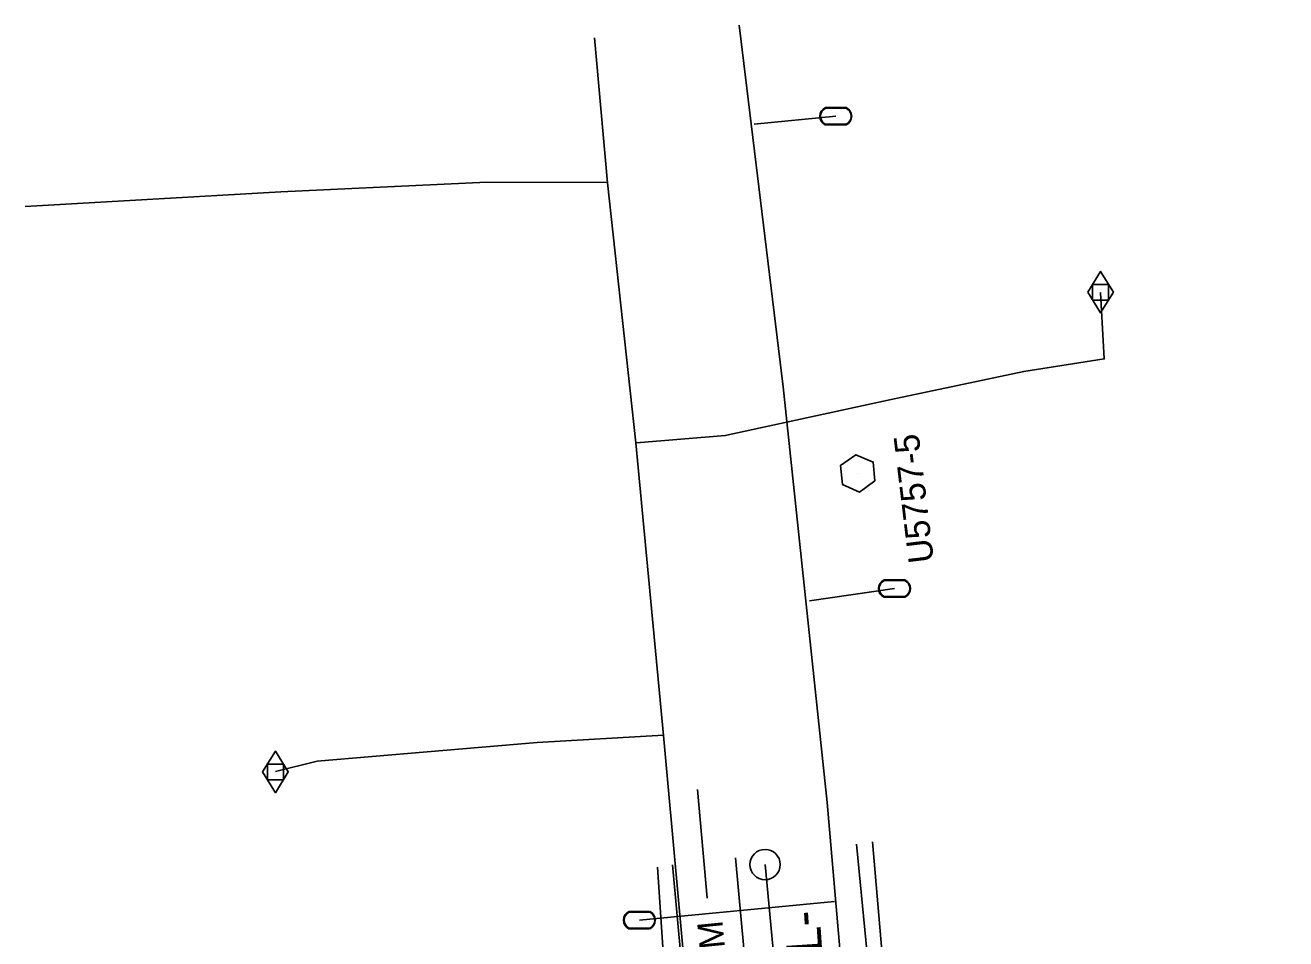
# Model space of a CAD drawing. Extents: x 1627482 to 1629573, y 760826 to 766301.
# Drawn here: x 1628084.3 to 1628333.5, y 766120.8 to 766301.4 of the extents above; entities that cross this region are included whole.
import ezdxf

# ---------------------------------------------------------------- set-up
doc = ezdxf.new("R2010")
doc.units = 0
for name, color, linetype in [('CTL Primary Horizontal and Vertical CELL', 7, 'Continuous'), ('CTL Primary Horizontal and Vertical Text', 7, 'Continuous'), ('Exist Horizontal Alignment', 7, 'Continuous'), ('Exist Horizontal Alignment Direction Label', 7, 'Continuous'), ('Exist Horizontal Alignment Point', 7, 'Continuous'), ('Exist Roads EOP', 7, 'Continuous'), ('Exist Roads EOP Leader', 7, 'Continuous'), ('Exist Roads EOP Text', 7, 'Continuous'), ('Exist Roads EOT', 7, 'Continuous'), ('Exist Utilities Gas Meter CELL', 7, 'Continuous'), ('Exist Utilities Gas UG Line SUE LOS B', 7, 'Continuous'), ('Exist Utilities Water Meter CELL', 7, 'Continuous'), ('Exist Utilities Water UG Line SUE LOS B', 7, 'Continuous')]:
    doc.layers.add(name, color=color, linetype=linetype)

msp = doc.modelspace()

# ---------------------------------------------------------------- linework, layer by layer
at = {"layer": 'CTL Primary Horizontal and Vertical CELL'}
msp.add_line((1628248.87, 766212.85), (1628248.87, 766212.85), dxfattribs=at)
msp.add_lwpolyline([(1628245.47, 766214.4), (1628248.53, 766216.52), (1628251.94, 766215.06), (1628252.25, 766211.35), (1628249.2, 766209.15), (1628245.84, 766210.65)], close=True, dxfattribs=at)
at = {"layer": 'Exist Horizontal Alignment'}
msp.add_line((1628289.19, 765514.2), (1628230.56, 766135.5), dxfattribs=at)
at = {"layer": 'Exist Horizontal Alignment Point'}
msp.add_circle((1628230.56, 766135.5), 3, dxfattribs=at)
at = {"layer": 'Exist Roads EOP'}
for points in [[(1628270.97, 765932.77), (1628270.03, 765942.14), (1628265.18, 765991.5), (1628260.96, 766041.96), (1628259.82, 766058.26), (1628260.66, 766059.23), (1628259.08, 766071.96), (1628258.02, 766074.53), (1628257.39, 766076.32), (1628255.97, 766091.7), (1628251.77, 766139.97)], [(1628242.32, 765779.13), (1628242.12, 765781.24), (1628241.89, 765787.42), (1628237.49, 765836.53), (1628232.48, 765886.35), (1628227.53, 765937.32), (1628224.12, 765970.59), (1628223.79, 765972.73), (1628224.61, 765972.83), (1628224.1, 765976.4), (1628223.16, 765976.62), (1628222.8, 765986.92), (1628217.16, 766037.46), (1628212.47, 766087.54), (1628209.31, 766134.96)]]:
    msp.add_lwpolyline(points, dxfattribs=at)
at = {"layer": 'Exist Roads EOP Leader'}
msp.add_lwpolyline([(1628217.22, 766150.36), (1628219.12, 766128.88)], dxfattribs=at)
at = {"layer": 'Exist Roads EOT'}
for points in [[(1628333.52, 765248.4), (1628329.4, 765298.18), (1628324.72, 765348.12), (1628319.83, 765396.83), (1628315.15, 765446.04), (1628310.38, 765495.44), (1628305.6, 765544.74), (1628300.53, 765594.55), (1628297.28, 765629.36), (1628296.07, 765643.72), (1628291.37, 765692.86), (1628286.71, 765742.17), (1628281.97, 765791.57), (1628277.28, 765840.65), (1628272.47, 765890.08), (1628267.44, 765941.93), (1628262.71, 765991.13), (1628257.98, 766041.68), (1628253.31, 766091.45), (1628248.62, 766139.51)], [(1628321.8, 765097.93), (1628317.82, 765147.67), (1628313.79, 765197.09), (1628309.5, 765246.44), (1628305.25, 765296.01), (1628300.47, 765345.4), (1628295.75, 765394.23), (1628290.92, 765443.38), (1628286.2, 765493), (1628281.48, 765542.67), (1628276.9, 765591.66), (1628272.08, 765640.85), (1628267.39, 765690.37), (1628262.64, 765739.28), (1628257.97, 765789.11), (1628253.23, 765838.22), (1628248.39, 765887.64), (1628243.39, 765938.8), (1628238.58, 765988.56), (1628233.82, 766039.14), (1628229.1, 766088.8), (1628224.69, 766136.81)], [(1628286.35, 765344.2), (1628283.17, 765392.69), (1628278.3, 765442.11), (1628273.69, 765491.65), (1628268.97, 765541.4), (1628264.3, 765590.56), (1628259.58, 765639.94), (1628254.99, 765688.87), (1628250.48, 765738.31), (1628245.59, 765787.87), (1628240.87, 765837.02), (1628236.05, 765886.72), (1628231.11, 765937.49), (1628226.16, 765987.3), (1628221.34, 766037.83), (1628216.63, 766087.96), (1628212.26, 766135.44)]]:
    msp.add_lwpolyline(points, dxfattribs=at)
at = {"layer": 'Exist Utilities Gas Meter CELL'}
for p, q in [((1628296.89, 766248.66), (1628296.89, 766248.66)), ((1628133.75, 766153.81), (1628133.75, 766153.81))]:
    msp.add_line(p, q, dxfattribs=at)
for points in [[(1628294.35, 766248.66), (1628296.89, 766252.77), (1628299.42, 766248.66), (1628296.89, 766244.55), (1628294.35, 766248.66)], [(1628295.31, 766250.2), (1628298.46, 766250.2), (1628298.46, 766247.08), (1628295.31, 766247.08), (1628295.31, 766250.2)], [(1628131.21, 766153.81), (1628133.75, 766157.92), (1628136.29, 766153.81), (1628133.75, 766149.69), (1628131.21, 766153.81)], [(1628132.17, 766155.34), (1628135.32, 766155.34), (1628135.32, 766152.23), (1628132.17, 766152.23), (1628132.17, 766155.34)]]:
    msp.add_lwpolyline(points, dxfattribs=at)
at = {"layer": 'Exist Utilities Gas UG Line SUE LOS B'}
for points in [[(1628267.38, 765562.64), (1628265.76, 765579.59), (1628261.21, 765629.09), (1628254.99, 765683.4), (1628247.23, 765751.04), (1628244.26, 765792.25), (1628238.69, 765861.19), (1628233.29, 765917.81), (1628227.64, 765979.58), (1628221.75, 766040.01), (1628215.89, 766101.69), (1628210.49, 766161.04), (1628205.04, 766218.86), (1628199.41, 766270.27), (1628196.82, 766298.92)], [(1628199.52, 766270.34), (1628175.57, 766270.39), (1628134.84, 766268.48), (1628084.28, 766265.59)], [(1628205.15, 766218.89), (1628222.7, 766220.31), (1628255.51, 766227.41), (1628281.69, 766232.99), (1628297.61, 766235.45), (1628296.87, 766248.59)], [(1628210.5, 766161.1), (1628185.51, 766159.6), (1628141.99, 766155.91), (1628133.75, 766153.87)]]:
    msp.add_lwpolyline(points, dxfattribs=at)
at = {"layer": 'Exist Utilities Water Meter CELL'}
for p, q in [((1628244.54, 766283.44), (1628244.54, 766283.44)), ((1628256.14, 766190.06), (1628256.14, 766190.06)), ((1628205.71, 766124.51), (1628205.71, 766124.51))]:
    msp.add_line(p, q, dxfattribs=at)
for points in [[(1628242.5, 766285.14), (1628246.57, 766285.14)], [(1628242.5, 766285.01), (1628246.57, 766285.01)], [(1628246.57, 766281.88), (1628242.47, 766281.88)], [(1628246.57, 766281.74), (1628242.47, 766281.74)], [(1628254.11, 766191.76), (1628258.18, 766191.76)], [(1628254.11, 766191.63), (1628258.18, 766191.63)], [(1628258.18, 766188.5), (1628254.08, 766188.5)], [(1628258.18, 766188.36), (1628254.08, 766188.36)], [(1628203.67, 766126.21), (1628207.74, 766126.21)], [(1628203.67, 766126.07), (1628207.74, 766126.07)], [(1628207.74, 766122.95), (1628203.64, 766122.95)], [(1628207.74, 766122.81), (1628203.64, 766122.81)]]:
    msp.add_lwpolyline(points, dxfattribs=at)
for centre, radius, start, end in [((1628243.23, 766283.44), 1.86, 113.178, 245.9794), ((1628243.24, 766283.44), 1.73, 115.3009, 243.7824), ((1628245.83, 766283.44), 1.86, 293.6483, 66.3084), ((1628245.84, 766283.44), 1.73, 295.1272, 64.8728), ((1628254.84, 766190.06), 1.86, 113.178, 245.9794), ((1628254.85, 766190.06), 1.73, 115.3009, 243.7824), ((1628257.44, 766190.07), 1.86, 293.6483, 66.3084), ((1628257.45, 766190.06), 1.73, 295.1272, 64.8728), ((1628204.4, 766124.51), 1.86, 113.178, 245.9794), ((1628204.41, 766124.51), 1.73, 115.3009, 243.7824), ((1628207, 766124.51), 1.86, 293.6483, 66.3084), ((1628207.01, 766124.51), 1.73, 295.1272, 64.8728)]:
    msp.add_arc(centre, radius, start, end, dxfattribs=at)
at = {"layer": 'Exist Utilities Water UG Line SUE LOS B'}
for p, q in [((1628244.54, 766283.44), (1628228.39, 766281.85)), ((1628256.14, 766190.06), (1628239.36, 766187.65)), ((1628205.71, 766124.51), (1628244.28, 766128.22))]:
    msp.add_line(p, q, dxfattribs=at)
msp.add_lwpolyline([(1628294.12, 765590.95), (1628282.81, 765707.64), (1628280.41, 765734.76), (1628271.11, 765833.3), (1628263.6, 765911.74), (1628254.6, 766012.23), (1628242.81, 766147.74), (1628234.17, 766229.92), (1628225.44, 766301.43)], dxfattribs=at)

# ---------------------------------------------------------------- texts
at = {"layer": 'CTL Primary Horizontal and Vertical Text'}
msp.add_text('U5757-5', height=5, rotation=96.8502, dxfattribs=at).set_placement((1628263.96, 766195.39))
at = {"layer": 'Exist Horizontal Alignment Direction Label'}
msp.add_text('-EL-', height=7, rotation=93.7491, dxfattribs=at).set_placement((1628242.48, 766108.91))
at = {"layer": 'Exist Roads EOP Text'}
msp.add_text('TO WINSTON-SALEM', height=5, rotation=95.7452, dxfattribs=at).set_placement((1628228.85, 766057.35))

doc.saveas('drawing.dxf')
